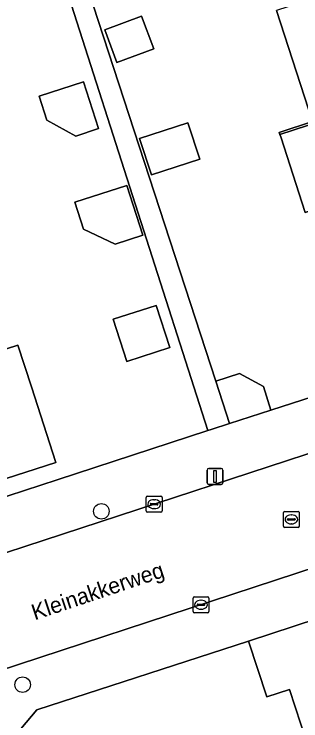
# Model space of a CAD drawing. Extents: x 159262 to 160143, y 383399 to 384319.
# Drawn here: x 159464.14 to 159482.21, y 383843.42 to 383887.89 of the extents above; entities that cross this region are included whole.
import ezdxf

# ---------------------------------------------------------------- set-up
doc = ezdxf.new("R2010")
doc.units = 0
for name, color, linetype in [('IMGEO_Boom', 7, 'Continuous'), ('IMGEO_Erf', 7, 'Continuous'), ('IMGEO_Kolk', 7, 'Continuous'), ('IMGEO_Lichtmast', 7, 'Continuous'), ('IMGEO_Muur', 7, 'Continuous'), ('IMGEO_Openbare_ruimte_label', 7, 'Continuous'), ('IMGEO_Pand', 7, 'Continuous'), ('IMGEO_Rijbaan_lokaal_open', 7, 'Continuous'), ('IMGEO_Rioolput', 7, 'Continuous'), ('IMGEO_Voetpad_open', 7, 'Continuous')]:
    doc.layers.add(name, color=color, linetype=linetype)

msp = doc.modelspace()

# ---------------------------------------------------------------- linework, layer by layer
at = {"layer": 'IMGEO_Boom'}
for centre in [(159469.636, 383856.605), (159464.678, 383845.697)]:
    msp.add_circle(centre, 0.489, dxfattribs=at)
at = {"layer": 'IMGEO_Erf'}
for points in [[(159461.644, 383911.072), (159465.881, 383898.352), (159467.764, 383898.98), (159468.762, 383895.986), (159466.878, 383895.358), (159476.839, 383864.804), (159478.333, 383865.284), (159479.843, 383864.464), (159480.324, 383862.967), (159488.315, 383865.557), (159498.514, 383868.864), (159498.569, 383868.882), (159498.58, 383868.885)], [(159491.15, 383891.524), (159493.465, 383884.4), (159495.784, 383877.268), (159498.164, 383869.945), (159487.691, 383866.448), (159485.305, 383873.821), (159484.572, 383876.085), (159482.479, 383875.405), (159480.934, 383880.161), (159480.884, 383880.313), (159480.841, 383880.446), (159482.934, 383881.126), (159480.661, 383888.114)], [(159454.482, 383854.568), (159466.86, 383858.596), (159476.351, 383861.69), (159467.563, 383889.061)], [(159462.283, 383866.385), (159464.372, 383867.068), (159465.226, 383864.436), (159466.768, 383859.679), (159454.162, 383855.636)], [(159498.685, 383817.83), (159496.947, 383823.162), (159495.234, 383828.416), (159493.647, 383827.898), (159492.615, 383831.065), (159491.63, 383834.085), (159493.251, 383834.614), (159491.496, 383839.995), (159488.092, 383838.874), (159486.604, 383843.434), (159482.565, 383842.117), (159481.497, 383845.394), (159480.061, 383844.926), (159478.914, 383848.444), (159465.572, 383844.123), (159458.625, 383835.902)]]:
    msp.add_lwpolyline(points, dxfattribs=at)
for points in [[(159469.846, 383886.898), (159472.17, 383887.771), (159472.943, 383885.71), (159470.618, 383884.839)], [(159465.72, 383882.724), (159468.503, 383883.629), (159469.461, 383880.685), (159468.033, 383880.221), (159466.207, 383881.226)], [(159475.09, 383881.056), (159475.841, 383878.774), (159472.798, 383877.773), (159472.047, 383880.055)], [(159467.966, 383876.053), (159471.24, 383877.115), (159472.256, 383873.983), (159470.507, 383873.415), (159468.512, 383874.369)], [(159470.385, 383868.688), (159473.094, 383869.567), (159473.957, 383866.908), (159471.248, 383866.029)]]:
    msp.add_lwpolyline(points, close=True, dxfattribs=at)
at = {"layer": 'IMGEO_Kolk'}
for p, q in [((159472.462, 383856.63), (159472.462, 383857.482)), ((159472.537, 383857.556), (159473.389, 383857.556)), ((159472.95, 383857.336), (159472.975, 383857.336)), ((159473.463, 383857.482), (159473.463, 383856.63)), ((159472.721, 383857.05), (159472.721, 383857.062)), ((159473.159, 383857.013), (159472.761, 383857.013)), ((159472.764, 383857.099), (159473.162, 383857.099)), ((159473.205, 383857.062), (159473.205, 383857.05)), ((159473.389, 383856.556), (159472.537, 383856.556)), ((159472.973, 383856.776), (159472.948, 383856.776)), ((159475.415, 383850.299), (159475.415, 383851.151)), ((159475.49, 383851.225), (159476.342, 383851.225)), ((159476.416, 383851.151), (159476.416, 383850.299)), ((159475.674, 383850.719), (159475.674, 383850.731)), ((159476.112, 383850.682), (159475.714, 383850.682)), ((159475.717, 383850.768), (159476.115, 383850.768)), ((159475.903, 383851.005), (159475.928, 383851.005)), ((159476.158, 383850.731), (159476.158, 383850.719)), ((159476.342, 383850.225), (159475.49, 383850.225)), ((159475.926, 383850.445), (159475.901, 383850.445))]:
    msp.add_line(p, q, dxfattribs=at)
for points in [[(159472.462, 383856.63), (159472.462, 383857.482)], [(159472.537, 383857.556), (159473.389, 383857.556)], [(159473.463, 383857.482), (159473.463, 383856.63)], [(159473.389, 383856.556), (159472.537, 383856.556)], [(159475.415, 383850.299), (159475.415, 383851.151)], [(159475.49, 383851.225), (159476.342, 383851.225)], [(159476.416, 383851.151), (159476.416, 383850.299)], [(159476.342, 383850.225), (159475.49, 383850.225)]]:
    msp.add_lwpolyline(points, dxfattribs=at)
for centre, radius, start, end in [((159472.539, 383857.48), 0.0765, 91.552, 178.448), ((159472.539, 383857.48), 0.0765, 91.552, 178.448), ((159473.387, 383857.48), 0.0765, 1.552, 88.448), ((159473.387, 383857.48), 0.0765, 1.552, 88.448), ((159472.761, 383857.059), 0.0403, 85.8775, 175.7526), ((159472.758, 383857.049), 0.0366, 178.938, 274.7102), ((159473.162, 383857.056), 0.043, 264.8664, 352.4533), ((159473.166, 383857.061), 0.0386, 1.7309, 96.639), ((159472.539, 383856.632), 0.0765, 181.552, 268.448), ((159472.539, 383856.632), 0.0765, 181.552, 268.448), ((159473.387, 383856.632), 0.0765, 271.552, 358.448), ((159473.387, 383856.632), 0.0765, 271.552, 358.448), ((159475.492, 383851.149), 0.0765, 91.552, 178.448), ((159475.492, 383851.149), 0.0765, 91.552, 178.448), ((159476.34, 383851.149), 0.0765, 1.552, 88.448), ((159476.34, 383851.149), 0.0765, 1.552, 88.448), ((159475.714, 383850.728), 0.0403, 85.8775, 175.7526), ((159475.711, 383850.718), 0.0366, 178.938, 274.7102), ((159476.115, 383850.725), 0.043, 264.8664, 352.4533), ((159476.119, 383850.73), 0.0386, 1.7309, 96.639), ((159475.492, 383850.301), 0.0765, 181.552, 268.448), ((159475.492, 383850.301), 0.0765, 181.552, 268.448), ((159476.34, 383850.301), 0.0765, 271.552, 358.448), ((159476.34, 383850.301), 0.0765, 271.552, 358.448)]:
    msp.add_arc(centre, radius, start, end, dxfattribs=at)
for centre, major_axis, ratio, start_param, end_param in [((159472.949, 383857.056), (-0.387, 0.002), 0.722429, 4.712389, 7.853982), ((159472.974, 383857.056), (-0.39, 0.002), 0.717154, 1.570796, 4.712389), ((159475.902, 383850.725), (-0.387, 0.002), 0.722429, 4.712389, 7.853982), ((159475.927, 383850.725), (-0.39, 0.002), 0.717154, 1.570796, 4.712389)]:
    msp.add_ellipse(centre, major_axis=major_axis, ratio=ratio, start_param=start_param, end_param=end_param, dxfattribs=at)
at = {"layer": 'IMGEO_Lichtmast'}
for p, q in [((159476.299, 383858.403), (159476.299, 383859.203)), ((159476.299, 383859.203), (159476.299, 383858.403)), ((159476.399, 383859.303), (159477.189, 383859.303)), ((159477.189, 383859.303), (159476.399, 383859.303)), ((159477.289, 383859.203), (159477.289, 383858.403)), ((159477.289, 383858.403), (159477.289, 383859.203)), ((159477.189, 383858.303), (159476.399, 383858.303)), ((159476.399, 383858.303), (159477.189, 383858.303))]:
    msp.add_line(p, q, dxfattribs=at)
msp.add_lwpolyline([(159476.719, 383859.178), (159476.869, 383859.178), (159476.869, 383858.428), (159476.719, 383858.428), (159476.719, 383859.178)], dxfattribs=at)
for centre, start, end in [((159476.399, 383859.203), 90, 180), ((159476.399, 383859.203), 90, 180), ((159477.189, 383859.203), 0, 90), ((159477.189, 383859.203), 360, 90), ((159476.399, 383858.403), 180, 270), ((159476.399, 383858.403), 180, 270), ((159477.189, 383858.403), 270, 0), ((159477.189, 383858.403), 270, 0)]:
    msp.add_arc(centre, 0.1, start, end, dxfattribs=at)
at = {"layer": 'IMGEO_Muur'}
for points in [[(159480.324, 383862.967), (159488.315, 383865.557)], [(159476.557, 383861.757), (159466.86, 383858.596)], [(159478.914, 383848.444), (159465.572, 383844.123)]]:
    msp.add_lwpolyline(points, dxfattribs=at)
at = {"layer": 'IMGEO_Pand'}
for points in [[(159480.661, 383888.114), (159482.934, 383881.126), (159480.841, 383880.446), (159480.884, 383880.313), (159493.465, 383884.4), (159491.15, 383891.524)], [(159469.846, 383886.898), (159470.618, 383884.839), (159472.943, 383885.71), (159472.17, 383887.771)], [(159495.784, 383877.268), (159493.465, 383884.4), (159480.884, 383880.313), (159480.934, 383880.161), (159482.479, 383875.405), (159484.572, 383876.085), (159485.305, 383873.821)], [(159465.72, 383882.724), (159466.207, 383881.226), (159468.033, 383880.221), (159469.461, 383880.685), (159468.503, 383883.629)], [(159472.047, 383880.055), (159472.798, 383877.773), (159475.841, 383878.774), (159475.09, 383881.056)], [(159467.966, 383876.053), (159468.512, 383874.369), (159470.507, 383873.415), (159472.256, 383873.983), (159471.24, 383877.115)], [(159470.385, 383868.688), (159471.248, 383866.029), (159473.957, 383866.908), (159473.094, 383869.567)], [(159465.226, 383864.436), (159464.372, 383867.068), (159462.283, 383866.385), (159451.79, 383862.957), (159454.162, 383855.636), (159466.768, 383859.679)], [(159476.839, 383864.804), (159477.7, 383862.124), (159480.324, 383862.967), (159479.843, 383864.464), (159478.333, 383865.284)], [(159498.227, 383848.338), (159493.598, 383846.829), (159491.711, 383852.616), (159486.132, 383850.797), (159478.914, 383848.444), (159480.061, 383844.926), (159481.497, 383845.394), (159482.565, 383842.117), (159486.604, 383843.434), (159488.092, 383838.874), (159491.496, 383839.995), (159499.958, 383842.782)]]:
    msp.add_lwpolyline(points, close=True, dxfattribs=at)
at = {"layer": 'IMGEO_Rijbaan_lokaal_open'}
msp.add_lwpolyline([(159493.091, 383863.631), (159492.458, 383863.406), (159490.804, 383862.881), (159461.274, 383853.231), (159455.32, 383851.315), (159455.114, 383851.251), (159457.347, 383844.669), (159458.062, 383844.89), (159463.049, 383846.518), (159492.765, 383856.252), (159494.233, 383856.72), (159495.24, 383857.048)], close=True, dxfattribs=at)
at = {"layer": 'IMGEO_Rioolput'}
for p, q in [((159481.109, 383855.671), (159481.109, 383856.523)), ((159481.184, 383856.597), (159482.036, 383856.597)), ((159481.597, 383856.377), (159481.622, 383856.377)), ((159482.11, 383856.523), (159482.11, 383855.671)), ((159481.368, 383856.091), (159481.368, 383856.103)), ((159481.806, 383856.054), (159481.408, 383856.054)), ((159481.411, 383856.14), (159481.809, 383856.14)), ((159481.852, 383856.103), (159481.852, 383856.091)), ((159482.036, 383855.597), (159481.184, 383855.597)), ((159481.62, 383855.817), (159481.595, 383855.817))]:
    msp.add_line(p, q, dxfattribs=at)
for points in [[(159481.109, 383855.671), (159481.109, 383856.523)], [(159481.184, 383856.597), (159482.036, 383856.597)], [(159482.11, 383856.523), (159482.11, 383855.671)], [(159482.036, 383855.597), (159481.184, 383855.597)]]:
    msp.add_lwpolyline(points, dxfattribs=at)
for centre, radius, start, end in [((159481.186, 383856.521), 0.0765, 91.552, 178.448), ((159481.186, 383856.521), 0.0765, 91.552, 178.448), ((159482.034, 383856.521), 0.0765, 1.552, 88.448), ((159482.034, 383856.521), 0.0765, 1.552, 88.448), ((159481.408, 383856.1), 0.0403, 85.8775, 175.7526), ((159481.405, 383856.09), 0.0366, 178.938, 274.7102), ((159481.809, 383856.097), 0.043, 264.8664, 352.4533), ((159481.813, 383856.102), 0.0386, 1.7309, 96.639), ((159481.186, 383855.673), 0.0765, 181.552, 268.448), ((159481.186, 383855.673), 0.0765, 181.552, 268.448), ((159482.034, 383855.673), 0.0765, 271.552, 358.448), ((159482.034, 383855.673), 0.0765, 271.552, 358.448)]:
    msp.add_arc(centre, radius, start, end, dxfattribs=at)
for centre, major_axis, ratio, start_param, end_param in [((159481.596, 383856.097), (-0.387, 0.002), 0.722429, 4.712389, 7.853982), ((159481.621, 383856.097), (-0.39, 0.002), 0.717154, 1.570796, 4.712389)]:
    msp.add_ellipse(centre, major_axis=major_axis, ratio=ratio, start_param=start_param, end_param=end_param, dxfattribs=at)
at = {"layer": 'IMGEO_Voetpad_open'}
msp.add_lwpolyline([(159466.878, 383895.358), (159465.881, 383898.352), (159461.644, 383911.072), (159461.025, 383912.929), (159460.122, 383915.64), (159461.586, 383916.127), (159460.562, 383919.213), (159459.664, 383921.921), (159459.63, 383922.023), (159458.679, 383921.715), (159459.94, 383917.816), (159458.22, 383917.235), (159462.075, 383905.496), (159463.976, 383899.857), (159464.427, 383898.5), (159465.197, 383896.252), (159466.811, 383891.35), (159467.563, 383889.061), (159476.351, 383861.69), (159476.557, 383861.757), (159477.7, 383862.124), (159476.839, 383864.804)], close=True, dxfattribs=at)
for points in [[(159502.093, 383870.025), (159498.58, 383868.885), (159498.569, 383868.882), (159498.514, 383868.864), (159488.315, 383865.557), (159480.324, 383862.967), (159477.7, 383862.124), (159476.557, 383861.757), (159476.351, 383861.69), (159466.86, 383858.596), (159454.482, 383854.568)], [(159454.535, 383851.056), (159455.114, 383851.251), (159455.32, 383851.315), (159461.274, 383853.231), (159490.804, 383862.881)], [(159514.494, 383859.976), (159513.36, 383862.935), (159511.411, 383862.308), (159506.715, 383860.78), (159500, 383858.596), (159496.992, 383857.617), (159495.24, 383857.048), (159494.233, 383856.72), (159492.765, 383856.252), (159463.049, 383846.518), (159458.062, 383844.89), (159457.347, 383844.669), (159456.747, 383844.436)], [(159458.625, 383835.902), (159465.572, 383844.123), (159478.914, 383848.444), (159486.132, 383850.797), (159491.711, 383852.616), (159500, 383855.36), (159504.834, 383856.959), (159514.494, 383859.976)]]:
    msp.add_lwpolyline(points, dxfattribs=at)

# ---------------------------------------------------------------- texts
at = {"layer": 'IMGEO_Openbare_ruimte_label'}
msp.add_text('Kleinakkerweg', height=1, rotation=18.4712, dxfattribs=at).set_placement((159465.435, 383849.74))

doc.saveas('drawing.dxf')
